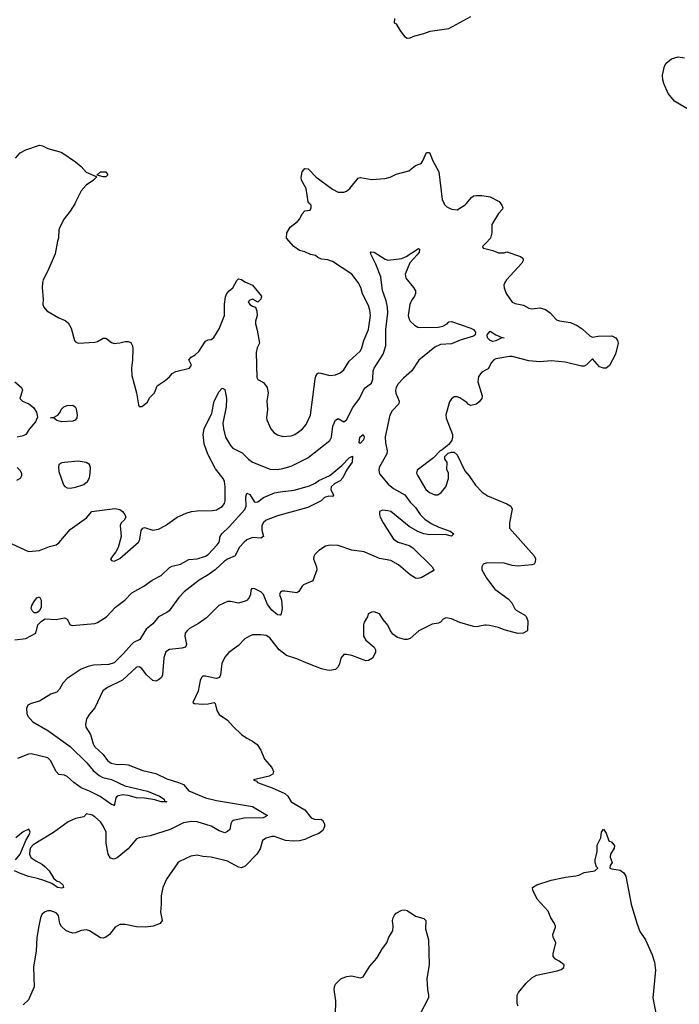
# Model space of a CAD drawing. Header units: inches. Extents: x 1384664 to 1536621, y 460766 to 646467.
# Tile 398 of 488: x 1446626 to 1451398, y 614204 to 621332. Entities that reach past the tile are written whole.
import ezdxf

# ---------------------------------------------------------------- set-up
doc = ezdxf.new("R2010")
doc.units = ezdxf.units.IN
doc.header["$MEASUREMENT"] = 0
for name, color, linetype in [('B4641', 7, 'Continuous'), ('B4642', 7, 'Continuous'), ('B4651', 7, 'Continuous'), ('B4652', 7, 'Continuous')]:
    doc.layers.add(name, color=color, linetype=linetype)

msp = doc.modelspace()

# ---------------------------------------------------------------- linework, layer by layer
at = {"layer": 'B4641', "color": 5}
for points, elevation in [([(1447024.1, 620000), (1446990, 619945.1), (1446946.7, 619890), (1446915.5, 619830), (1446908, 619810), (1446906.4, 619750), (1446898.4, 619730), (1446882, 619638), (1446830, 619514), (1446794.9, 619450), (1446790.4, 619430), (1446788.4, 619390), (1446796.3, 619310), (1446794, 619270), (1446800.7, 619250), (1446823.4, 619223.4), (1446910, 619173.4), (1446954.4, 619154.4), (1446976.4, 619136.4), (1446998.8, 619098.8), (1447022.8, 619010), (1447030, 619001), (1447050, 618990.8), (1447170, 618996.4), (1447190, 619001.3), (1447230, 619026), (1447250, 619025.5), (1447290, 618994), (1447310, 618987.2), (1447350, 618991.8), (1447390, 619002.6), (1447410, 619003.1), (1447430, 618994.9), (1447442.6, 618970), (1447444.6, 618950), (1447443.1, 618870), (1447434.4, 618810), (1447436.3, 618756.3), (1447470.5, 618630), (1447484.5, 618544.5), (1447491.3, 618531.3), (1447510, 618531), (1447550, 618562.8), (1447565.6, 618594.4), (1447600.9, 618630), (1447619.3, 618680.7), (1447679.1, 618720.9), (1447710, 618746.8), (1447730, 618770.8), (1447755.1, 618784.9), (1447854, 618810), (1447869, 618830), (1447849.3, 618870), (1447866, 618890), (1447894.6, 618905.5), (1447923.1, 618930), (1447970, 619004), (1447990, 619014.8), (1448010, 619017.3), (1448030, 619030.8), (1448070, 619094.8), (1448106.8, 619190), (1448107.1, 619272.9), (1448115.1, 619324.9), (1448125.2, 619350), (1448141.2, 619370), (1448167.9, 619392.1), (1448196.5, 619443.5), (1448210, 619456), (1448230, 619451), (1448253.7, 619433.7), (1448310, 619411), (1448376.3, 619330), (1448370, 619309), (1448350, 619288), (1448310, 619309), (1448290, 619302), (1448278, 619290), (1448292, 619270), (1448310, 619258), (1448331.3, 619251.3), (1448342, 619222), (1448342.8, 619190), (1448331, 619150), (1448331, 619130), (1448344.5, 619084.5), (1448360.4, 618990), (1448343.7, 618956.3), (1448336.7, 618923.3), (1448342.6, 618742.6), (1448348, 618728), (1448390, 618704.9), (1448417.2, 618670), (1448422.6, 618630), (1448414.4, 618570), (1448419.3, 618510), (1448412.2, 618450), (1448415.1, 618435.1), (1448442.4, 618370), (1448464.2, 618344.2), (1448490, 618326.4), (1448530, 618313.7), (1448590, 618318.9), (1448617, 618330), (1448650, 618353.4), (1448671.3, 618370), (1448698, 618402), (1448730.7, 618469.3), (1448763.5, 618730), (1448768.5, 618751.5), (1448780.9, 618770), (1448790, 618776.4), (1448805.8, 618774.2), (1448870, 618755.5), (1448910, 618760.2), (1448945, 618775), (1448970, 618798.4), (1449010, 618859.5), (1449088.3, 618931.7), (1449099.2, 618950), (1449115.6, 619010), (1449149.8, 619090.2), (1449162.9, 619190), (1449159.4, 619230), (1449150, 619262), (1449106.8, 619346.8), (1449094.3, 619394.3), (1449074, 619430), (1449029.4, 619490), (1448890, 619580.5), (1448854.7, 619594.7), (1448810, 619599.6), (1448784, 619610), (1448766, 619626), (1448730, 619633.2), (1448690, 619652), (1448650, 619662), (1448609.8, 619689.8), (1448555.1, 619750), (1448558.7, 619790), (1448582.6, 619830), (1448636.4, 619870), (1448653.6, 619890), (1448670, 619927.7), (1448690, 619947.3), (1448727.3, 619952.7), (1448735.3, 619970), (1448735.3, 619990), (1448725.5, 620000)], 780), ([(1449695.8, 620000), (1449697.1, 619997.1), (1449716.9, 619976.9), (1449750, 619960.2), (1449790, 619955.5), (1449848.5, 619991.5), (1449855.5, 620000)], 780), ([(1446570, 617537.3), (1446690, 617483), (1446770, 617490.4), (1446841.9, 617518.1), (1446890, 617530.3), (1446910, 617544.2), (1446990, 617642.4), (1447110, 617725.3), (1447148.1, 617771.9), (1447314.6, 617794.6), (1447350, 617786.4), (1447370, 617772.7), (1447386.4, 617750), (1447392.7, 617730), (1447380.7, 617710), (1447359.1, 617690), (1447352.7, 617670), (1447359.5, 617590), (1447337.2, 617510), (1447320.4, 617479.6), (1447283, 617430), (1447290, 617416), (1447310, 617413), (1447350, 617432.4), (1447486, 617550), (1447495.3, 617570), (1447505.5, 617634.5), (1447516, 617650), (1447530, 617654.9), (1447590, 617637.7), (1447630, 617644.2), (1447681.3, 617670), (1447766, 617730), (1447830, 617759), (1447870, 617771.8), (1447910, 617776.4), (1448022, 617778), (1448050, 617784.2), (1448090, 617806.7), (1448107.8, 617830), (1448112.6, 617850), (1448112.6, 617950), (1448108.2, 617990), (1448097.7, 618010), (1448041.6, 618081.6), (1447986, 618186), (1447960.5, 618260.5), (1447954.3, 618330), (1447960.7, 618370), (1448015.8, 618484.2), (1448032.1, 618570), (1448070, 618640.5), (1448090, 618664), (1448110, 618656), (1448121.5, 618590), (1448119.8, 618530), (1448096.3, 618410), (1448099.3, 618370), (1448115.2, 618310), (1448150, 618250.3), (1448169, 618229), (1448236.1, 618196.1), (1448281.1, 618150), (1448310, 618129.1), (1448437.3, 618077.3), (1448490, 618074.9), (1448530, 618082.4), (1448590, 618100.9), (1448710, 618159), (1448870, 618286.7), (1448882.3, 618310), (1448891.4, 618388.6), (1448910, 618433), (1448930, 618445.5), (1448970, 618420.5), (1448990, 618435.5), (1449035.6, 618524.4), (1449084.1, 618590), (1449112.3, 618650), (1449128.2, 618670), (1449170, 618701.4), (1449179.7, 618730), (1449183.7, 618790), (1449189.9, 618810), (1449254.5, 618910), (1449275, 618970), (1449274.3, 619090), (1449289.1, 619209.1), (1449287.9, 619250), (1449277.3, 619297.3), (1449250, 619372.7), (1449239.3, 619470), (1449203.3, 619563.3), (1449169.4, 619630.6), (1449164, 619650), (1449167.3, 619652.7), (1449190, 619650.3), (1449270, 619597.6), (1449290, 619592.4), (1449390, 619603.7), (1449422.2, 619617.8), (1449510, 619675.3), (1449518, 619670), (1449516, 619650), (1449502.6, 619630), (1449449.2, 619570.8), (1449414.9, 619490), (1449420.7, 619460.7), (1449474.1, 619394.1), (1449488.7, 619368.7), (1449490.2, 619350), (1449482.3, 619330), (1449460.2, 619299.8), (1449449, 619271), (1449436.6, 619190), (1449440.1, 619170), (1449450.1, 619150.1), (1449481.4, 619121.4), (1449507.3, 619107.3), (1449524.8, 619104.8), (1449653, 619107), (1449686.6, 619113.4), (1449717.6, 619130), (1449730, 619143.8), (1449750, 619146.4), (1449890, 619099.3), (1449909.2, 619090), (1449923, 619070), (1449920.8, 619050), (1449910, 619040.3), (1449811.9, 619011.9), (1449750, 618986), (1449670, 618981.5), (1449630, 618962), (1449513.6, 618866.4), (1449462, 618790), (1449403, 618737), (1449364.6, 618695.4), (1449350.4, 618670), (1449345.4, 618650), (1449347.2, 618627.2), (1449370.9, 618570), (1449369.5, 618550), (1449320.5, 618499.5), (1449304, 618470), (1449271.2, 618311.2), (1449271.4, 618270), (1449283.6, 618210), (1449281.3, 618190), (1449227.6, 618090), (1449223.1, 618070), (1449230, 618044.4), (1449291.6, 617970), (1449330, 617937.3), (1449411.6, 617891.6), (1449450, 617840.3), (1449490, 617801.3), (1449523.6, 617750), (1449556, 617716), (1449603.8, 617683.8), (1449658.8, 617658.8), (1449741, 617630), (1449766, 617610), (1449750, 617594), (1449704.6, 617604.6), (1449590, 617603.7), (1449549, 617611), (1449506.3, 617626.3), (1449444.1, 617664.1), (1449310.8, 617770.8), (1449290, 617777.7), (1449250, 617781.7), (1449229.2, 617770.8), (1449229, 617750), (1449234.9, 617730), (1449254.7, 617690), (1449330, 617572.4), (1449364.9, 617550), (1449444.8, 617524.8), (1449470, 617508.7), (1449610.7, 617370), (1449621, 617350), (1449616.8, 617343.2), (1449530, 617292), (1449505.6, 617285.6), (1449490, 617289.4), (1449450, 617313.7), (1449365.4, 617385.4), (1449310, 617416), (1449230, 617432.3), (1449119.2, 617479.2), (1449030, 617491.4), (1448930, 617525), (1448871.1, 617528.9), (1448838.2, 617521.8), (1448790.5, 617490), (1448760.5, 617459.5), (1448753.4, 617446.6), (1448750.7, 617429.3), (1448772.9, 617370), (1448775.3, 617350), (1448746, 617270), (1448679.6, 617240.4), (1448668.4, 617230), (1448646.4, 617193.6), (1448630, 617182.7), (1448544, 617196), (1448524.7, 617195.3), (1448512.3, 617187.7), (1448506.7, 617170), (1448518.9, 617130), (1448524.2, 617070), (1448517.1, 617030), (1448510, 617020.9), (1448490, 617023.5), (1448450, 617056.4), (1448418.1, 617098.2), (1448390, 617169.6), (1448370, 617189.7), (1448327.5, 617212.5), (1448305.4, 617214.6), (1448298, 617202), (1448295.5, 617170), (1448287.2, 617150), (1448272.7, 617130), (1448258.1, 617121.9), (1448210, 617108.3), (1448150, 617120.9), (1448130, 617120.5), (1448067.3, 617090), (1447977.9, 617002.1), (1447919.1, 616960.9), (1447855.6, 616924.4), (1447834.5, 616905.5), (1447824.2, 616890), (1447820.9, 616870), (1447832.6, 616810), (1447824.4, 616790), (1447798.3, 616781.7), (1447710, 616773.4), (1447683.3, 616756.8), (1447668.3, 616711.7), (1447659.7, 616590), (1447651, 616570), (1447630, 616551.9), (1447610, 616544.5), (1447590, 616548), (1447542.9, 616590), (1447510, 616634), (1447490, 616648.2), (1447470, 616643.5), (1447370.6, 616549.4), (1447262, 616498), (1447227.1, 616472.9), (1447170, 616349.4), (1447130, 616303.6), (1447110.3, 616270), (1447100.9, 616230), (1447104.2, 616210), (1447137.1, 616157.1), (1447157.6, 616090), (1447168.2, 616070), (1447230, 616011.3), (1447262, 615970), (1447288.9, 615948.9), (1447330, 615938.9), (1447370, 615942.3), (1447410, 615937.2), (1447517.7, 615897.7), (1447610, 615873.9), (1447690, 615835.4), (1447774.8, 615810), (1447810, 615794.9), (1447848.5, 615750), (1447970, 615699.5), (1448050, 615678.4), (1448310, 615634.9), (1448418, 615570), (1448386.5, 615553.5), (1448250, 615550.4), (1448170, 615534), (1448163.1, 615530), (1448154, 615510), (1448146.4, 615470), (1448130, 615455.1), (1448110, 615445.7), (1448070, 615459.3), (1448010, 615493.3), (1447910, 615524.5), (1447870, 615527.1), (1447810, 615517.6), (1447715.5, 615470), (1447570, 615424.7), (1447490, 615409), (1447470, 615400.7), (1447410.1, 615329.9), (1447330, 615264), (1447310, 615254.7), (1447282.5, 615262.5), (1447265.1, 615290), (1447250.9, 615370.9), (1447250.7, 615450), (1447230, 615495.6), (1447210, 615524.2), (1447170, 615561.3), (1447150, 615574), (1447110, 615584), (1447090, 615562), (1447030, 615549.8), (1446976.2, 615523.8), (1446870, 615448.4), (1446722.5, 615357.5), (1446704.4, 615335.6), (1446698.9, 615321.1), (1446696.5, 615290), (1446707, 615267), (1446741.8, 615241.8), (1446790, 615216.4), (1446810, 615199.3), (1446839.3, 615170), (1446873.7, 615113.7), (1446896.1, 615096.1), (1446914, 615090), (1446938, 615070), (1446942.8, 615050), (1446930, 615044.2), (1446899.3, 615050), (1446857.4, 615077.4), (1446800.3, 615100.3), (1446755.3, 615115.3), (1446690, 615129.1), (1446632, 615150), (1446587.3, 615170)], 760), ([(1450000, 619717.2), (1449974, 619690), (1449978, 619678), (1450000, 619673.1)], 780), ([(1450000, 618796.1), (1449970, 618779.8), (1449946.3, 618750), (1449941.3, 618710), (1449972, 618610), (1449968.8, 618590), (1449950, 618565.3), (1449930, 618549.8), (1449890, 618539), (1449870, 618548), (1449860.4, 618560.4), (1449810, 618595.3), (1449790, 618602), (1449770, 618602), (1449750, 618588), (1449734.8, 618565.2), (1449709.4, 618470.6), (1449712.5, 618447.5), (1449756.8, 618330), (1449758.1, 618310), (1449752.3, 618287.7), (1449730, 618256.8), (1449682.4, 618217.6), (1449667, 618210), (1449620.3, 618159.7), (1449501.5, 618070), (1449497.8, 618050), (1449505.7, 618030), (1449564.2, 617930), (1449590, 617908.3), (1449630, 617893.4), (1449650, 617891.3), (1449675.3, 617910), (1449708.7, 617950), (1449728.7, 618010), (1449728.4, 618048.4), (1449716.4, 618076.4), (1449718, 618130), (1449702, 618150), (1449702, 618170), (1449726.9, 618193.1), (1449750, 618202.4), (1449770, 618202), (1449790, 618181.6), (1449845.3, 618065.3), (1449877, 618030), (1449922.7, 617962.8), (1449972, 617912), (1450000, 617892)], 780), ([(1446591.7, 618710), (1446638.7, 618670), (1446647.2, 618650), (1446627, 618590), (1446645.5, 618570), (1446691, 618551), (1446725.8, 618525.8), (1446748.4, 618490), (1446754.9, 618454.9), (1446740.2, 618419.8), (1446696, 618370), (1446671, 618329), (1446650, 618318.9), (1446607.7, 618310)], 760), ([(1446590, 616842.3), (1446670, 616852.4), (1446741.6, 616890), (1446758, 616950), (1446782.9, 616977.1), (1446810, 616994.8), (1446890, 616988.9), (1446950, 617001.6), (1446970, 616993.4), (1446990.4, 616950.4), (1447005.8, 616945.8), (1447170, 616959.7), (1447190, 616967.6), (1447253.6, 617010), (1447319.9, 617080.1), (1447387.5, 617130), (1447436.3, 617183.7), (1447524.2, 617230), (1447584.9, 617275.1), (1447650, 617309.5), (1447710, 617365.6), (1447730, 617376.3), (1447790, 617391.4), (1447850, 617423.2), (1447910, 617429.5), (1447970, 617448.6), (1447990, 617461.4), (1448054.7, 617530), (1448068, 617550), (1448076.4, 617590), (1448088.7, 617610), (1448140.4, 617659.6), (1448254.7, 617785.3), (1448263.2, 617810), (1448262.3, 617877.7), (1448270, 617904.4), (1448290, 617893.7), (1448323.3, 617843.3), (1448330, 617838.4), (1448350, 617840.7), (1448390, 617872.7), (1448470, 617906), (1448510, 617915.2), (1448612.7, 617927.3), (1448721.6, 617958.4), (1448762.6, 617977.4), (1448790, 617996), (1448870, 618031.6), (1448956.1, 618103.9), (1449010, 618159.5), (1449032.8, 618172.8), (1449032.4, 618130), (1448990.3, 618070), (1448964, 618016), (1448945.4, 617994.6), (1448906.6, 617973.4), (1448879.5, 617950), (1448877.6, 617930), (1448897.3, 617890), (1448890, 617881.2), (1448862, 617882), (1448830, 617874), (1448806.8, 617850), (1448710, 617801.6), (1448490, 617741.2), (1448410, 617707.9), (1448389.1, 617690.9), (1448378.5, 617670), (1448377.5, 617637.5), (1448390, 617589.6), (1448370, 617578.5), (1448310, 617583.9), (1448270, 617566.6), (1448249.3, 617550.7), (1448214.1, 617510), (1448184.4, 617450), (1448130, 617427.7), (1448107.2, 617412.8), (1448039.2, 617350), (1447990, 617313.2), (1447924.9, 617275.1), (1447815, 617190), (1447778, 617150), (1447706.7, 617053.3), (1447690, 617039.8), (1447630, 617008.3), (1447590, 616958.9), (1447541.3, 616918.7), (1447495.8, 616844.3), (1447450, 616822.3), (1447435.2, 616810), (1447377.4, 616742.6), (1447310, 616676.3), (1447270, 616663.9), (1447160.4, 616659.6), (1447121.1, 616650), (1447070.3, 616630), (1446970, 616563.1), (1446939, 616530), (1446915, 616485), (1446895.4, 616464.6), (1446850, 616448.6), (1446770, 616398.3), (1446710, 616381.6), (1446684.9, 616370), (1446675.6, 616344.4), (1446677.4, 616310), (1446685.5, 616290), (1446721.3, 616250), (1446830, 616186.1), (1446991.2, 616071.2), (1447112.5, 615952.5), (1447156.9, 615897), (1447200.4, 615860.4), (1447226.7, 615846.7), (1447291.2, 615831.2), (1447386.3, 615786.3), (1447550, 615746.8), (1447636.4, 615710), (1447670.3, 615690), (1447674.6, 615674.6), (1447691, 615670), (1447650.2, 615669.8), (1447604.8, 615684.8), (1447530, 615696.5), (1447470, 615698.9), (1447410, 615715.6), (1447370, 615721), (1447330.4, 615710), (1447321.4, 615698.6), (1447310, 615641.2), (1447306.5, 615646.5), (1447290, 615649.7), (1447208, 615708), (1447130, 615747.2), (1447070, 615771.4), (1447018.2, 615810), (1446970, 615854.3), (1446950, 615863.1), (1446910, 615868.5), (1446890.8, 615890), (1446849.8, 615970), (1446830, 615988.2), (1446710, 616018), (1446690, 616014.5), (1446610, 615984.5)], 740), ([(1446607, 618090), (1446627.2, 618070), (1446638.7, 618050), (1446638.4, 618030), (1446628.7, 618011.3), (1446604, 617996)], 760), ([(1450000, 617397.4), (1449979.1, 617390), (1449968.2, 617370), (1449970.4, 617350), (1450000, 617294.9)], 780), ([(1450000, 616947.7), (1449990, 616948.4), (1449930, 616936.9), (1449910, 616938.5), (1449810, 616969), (1449750, 616994.7), (1449710, 617002.2), (1449690, 616991.6), (1449670, 616970.9), (1449656.2, 616963.8), (1449610, 616956.5), (1449513.3, 616906.7), (1449450, 616851.9), (1449430, 616845.3), (1449410, 616845.6), (1449359.3, 616859.3), (1449324.4, 616884.4), (1449308, 616908), (1449290, 616949), (1449255.3, 616990), (1449229, 617030), (1449190, 617044.5), (1449170, 617042.7), (1449148.1, 617031.9), (1449142, 617010), (1449119.1, 616970), (1449114.4, 616950), (1449112.4, 616890), (1449114, 616870), (1449130, 616839.3), (1449190, 616790.7), (1449199.1, 616770), (1449199.1, 616750), (1449178, 616710), (1449150, 616693.3), (1449130, 616691.2), (1449030, 616728.7), (1448990, 616736.9), (1448970, 616736.2), (1448950.3, 616709.7), (1448940.8, 616670), (1448930, 616646), (1448910, 616627.9), (1448870, 616621.6), (1448850, 616622.5), (1448810, 616633.7), (1448710, 616670.5), (1448630, 616706.2), (1448556.9, 616730), (1448503.9, 616770), (1448436.2, 616856.2), (1448410, 616874), (1448370, 616879.8), (1448310, 616877.6), (1448288, 616870), (1448254.9, 616850), (1448210, 616802.4), (1448139.3, 616750), (1448110, 616717), (1448089.3, 616670.7), (1448079.6, 616590), (1448071.3, 616568.7), (1448050, 616563.5), (1448034.9, 616565.1), (1447970, 616580.5), (1447950, 616578.4), (1447940.5, 616570), (1447931.7, 616548.3), (1447917.4, 616470), (1447879.3, 616390), (1447890, 616382), (1447950, 616378), (1447990, 616379.7), (1448032, 616390), (1448041, 616381), (1448051, 616330), (1448070, 616301), (1448130, 616260.7), (1448170, 616214), (1448230, 616157.3), (1448270, 616130.6), (1448311.3, 616110), (1448344.5, 616084.5), (1448370, 616044.7), (1448397.7, 615977.7), (1448450, 615917.3), (1448462.4, 615890), (1448456.4, 615870), (1448430, 615855.6), (1448318, 615830), (1448339.5, 615819.5), (1448347.3, 615810), (1448451.6, 615771.6), (1448544, 615730), (1448564.9, 615710), (1448590.5, 615670), (1448690, 615612.6), (1448734.6, 615554.6), (1448762.9, 615542.9), (1448803.5, 615543.5), (1448817.3, 615537.3), (1448830, 615510.3), (1448831.2, 615490), (1448818.6, 615461.4), (1448790, 615439.5), (1448738.3, 615421.7), (1448690, 615397.7), (1448650, 615388.2), (1448604.2, 615384.2), (1448550, 615389.8), (1448470, 615419.7), (1448450, 615419.7), (1448410, 615407.3), (1448383, 615390), (1448365.2, 615330), (1448340.9, 615290), (1448256.3, 615203.7), (1448230, 615193), (1448210, 615195.8), (1448130, 615240.5), (1448010.5, 615269.5), (1447950, 615274.5), (1447910, 615282.9), (1447864.7, 615275.3), (1447782.9, 615237.1), (1447770, 615229.3), (1447688.2, 615110), (1447660.4, 615050), (1447648.5, 614990), (1447650.3, 614929.7), (1447643.8, 614870), (1447656.3, 614810), (1447642.8, 614790), (1447591.3, 614770), (1447537.7, 614762.3), (1447470, 614764), (1447390, 614780.5), (1447350, 614782.4), (1447316.5, 614763.5), (1447274.6, 614710), (1447250.3, 614690), (1447230, 614683.1), (1447210, 614684.4), (1447130, 614736.5), (1447110, 614742.9), (1447070, 614739.1), (1447030, 614721.2), (1447010, 614718.9), (1446985.8, 614725.8), (1446959.4, 614739.4), (1446927.7, 614767.7), (1446917.4, 614790), (1446905.7, 614845.7), (1446890, 614867), (1446850, 614881.6), (1446830, 614880.7), (1446806, 614870), (1446786.9, 614853.1), (1446776.3, 614830), (1446760.9, 614759.1), (1446750, 614686), (1446745.3, 614590), (1446727, 614473), (1446730.4, 614330), (1446690, 614235.3), (1446650, 614199)], 780), ([(1446596, 615250), (1446630, 615292), (1446669.3, 615390.7), (1446695.3, 615430), (1446702, 615450), (1446692.5, 615472.5), (1446650, 615452.7), (1446598.8, 615410)], 760), ([(1448908.4, 614030), (1448914.3, 614230), (1448901, 614310), (1448903.1, 614330), (1448911.3, 614350), (1448950, 614388.7), (1448990, 614406.3), (1449030, 614409), (1449090, 614394.6), (1449110, 614402.6), (1449159.4, 614480.6), (1449210, 614538.9), (1449250, 614607), (1449281.6, 614650), (1449295.6, 614690), (1449324.4, 614735.6), (1449328.3, 614770), (1449324.1, 614810), (1449327.1, 614830), (1449337.3, 614850), (1449350, 614864.6), (1449390, 614884.6), (1449410, 614887.2), (1449430, 614882.6), (1449490, 614842.3), (1449550, 614825.5), (1449563.8, 614810), (1449562.8, 614750), (1449582.6, 614670), (1449587.6, 614490), (1449570.3, 614389.7), (1449575.6, 614310), (1449584.4, 614270), (1449583.1, 614250), (1449520.7, 614130)], 780)]:
    msp.add_lwpolyline(points, dxfattribs=dict(at, elevation=elevation))
for points, elevation in [([(1446930, 618420.5), (1446894, 618430), (1446870, 618449), (1446848, 618450), (1446870, 618451.3), (1446902, 618470), (1446919, 618490), (1446925.2, 618510), (1446945.2, 618530), (1446970, 618538.7), (1447010, 618542), (1447026.8, 618530), (1447034.6, 618514.6), (1447042.4, 618470), (1447040.4, 618450), (1447026.3, 618433.7), (1447010, 618426.6)], 760), ([(1449090, 618263), (1449082.4, 618270), (1449087, 618310), (1449110, 618328.2), (1449118.6, 618310), (1449113.7, 618290)], 740), ([(1447050, 618135), (1446950, 618126.9), (1446930, 618123), (1446910, 618111.8), (1446906, 618090), (1446910, 618062), (1446943.8, 617963.8), (1446952.5, 617952.5), (1446970, 617942), (1446990, 617940.4), (1447030, 617947.6), (1447090, 617967.9), (1447117.4, 617990), (1447130, 618014.8), (1447136.8, 618050), (1447139.3, 618090), (1447132, 618112), (1447106.4, 618126.4)], 780), ([(1446750, 617037.2), (1446730, 617038), (1446718, 617050), (1446708.4, 617070), (1446713.3, 617090), (1446730, 617119.3), (1446750, 617145.5), (1446770, 617153), (1446782.4, 617130), (1446781.3, 617078.7), (1446770, 617053.2)], 740)]:
    msp.add_lwpolyline(points, close=True, dxfattribs=dict(at, elevation=elevation))
at = {"layer": 'B4642', "color": 5}
for points, elevation in [([(1449338, 621342), (1449334, 621310), (1449350, 621302), (1449375.2, 621255.2), (1449410, 621211.3), (1449430, 621198), (1449450, 621201), (1449484.1, 621215.9), (1449550, 621232.7), (1449595.3, 621250), (1449730, 621268.7), (1449890, 621355.3)], 820), ([(1446595.4, 620330), (1446630, 620368.5), (1446670, 620390.4), (1446770, 620424.4), (1446790, 620419.5), (1446830, 620399.5), (1446910, 620378.4), (1446930.6, 620370), (1447030, 620302), (1447070.8, 620270), (1447108, 620228), (1447178, 620198), (1447178, 620190), (1447161, 620170), (1447106.4, 620133.6), (1447070, 620093.2), (1447030.3, 620010), (1447024.1, 620000)], 780), ([(1448725.5, 620000), (1448712.9, 620012.9), (1448699.5, 620110), (1448663.7, 620170), (1448661.8, 620190), (1448669.8, 620230), (1448690, 620254), (1448712.1, 620252.1), (1448770, 620192), (1448890, 620104.2), (1448930, 620084.2), (1448970, 620083.7), (1448990, 620090.4), (1449014.5, 620110), (1449074.2, 620185.8), (1449090.5, 620190.5), (1449170, 620174.4), (1449270, 620182.4), (1449306.9, 620193.1), (1449350, 620214), (1449442, 620238), (1449490, 620275.5), (1449530, 620290.6), (1449543.6, 620310), (1449570, 620371), (1449590, 620371), (1449615.3, 620310), (1449657.4, 620230), (1449682.3, 620030), (1449695.8, 620000)], 780), ([(1449855.5, 620000), (1449893.9, 620046.1), (1449910, 620055.8), (1449930, 620060.3), (1449970, 620060.3), (1450000, 620055.4)], 780)]:
    msp.add_lwpolyline(points, dxfattribs=dict(at, elevation=elevation))
at = {"layer": 'B4642', "color": 5, "elevation": 780}
msp.add_lwpolyline([(1447230, 620195.3), (1447186, 620206), (1447186, 620210), (1447209.4, 620230.6), (1447250, 620230.5), (1447264.7, 620210), (1447250, 620195.3)], close=True, dxfattribs=at)
at = {"layer": 'B4651', "color": 5, "elevation": 780}
for points in [[(1450107, 620000), (1450114.9, 619990), (1450122, 619970), (1450118.4, 619961.6), (1450091, 619930), (1450042, 619850), (1450042, 619790), (1450031.3, 619750), (1450000, 619717.2)], [(1450000, 619673.1), (1450050, 619662), (1450090, 619644.7), (1450130, 619644.7), (1450150, 619651.3), (1450250, 619618.8), (1450264.9, 619604.9), (1450268, 619590), (1450258.9, 619570), (1450149, 619450), (1450134.9, 619430), (1450128.9, 619410), (1450130.4, 619390), (1450144.6, 619350), (1450190, 619288), (1450210, 619276.4), (1450270, 619264.4), (1450310, 619242.6), (1450330, 619239.6), (1450390, 619246), (1450430, 619234.4), (1450464.6, 619210), (1450510, 619159.6), (1450531.1, 619151.1), (1450610, 619139.7), (1450658.7, 619118.7), (1450694.1, 619094.1), (1450750, 619044), (1450770, 619034.8), (1450810, 619040.7), (1450910, 619042.8), (1450938, 619030), (1450951, 619010), (1450956, 618990), (1450935.6, 618910), (1450892.1, 618827.9), (1450870, 618809.1), (1450849.1, 618809.1), (1450819.6, 618819.6), (1450770, 618876), (1450726.7, 618833.3), (1450710, 618824.7), (1450690, 618823.5), (1450573.2, 618853.2), (1450470, 618862.7), (1450390, 618855.8), (1450310, 618861.8), (1450190, 618893), (1450170, 618894.1), (1450070, 618877), (1450056.5, 618870), (1450039.7, 618850), (1450015.5, 618804.5), (1450000, 618796.1)], [(1450000, 617892), (1450010, 617884.9), (1450150, 617827.3), (1450178.8, 617810), (1450187.9, 617787.9), (1450170.4, 617690), (1450170.5, 617650), (1450348.7, 617450), (1450357, 617430), (1450356.2, 617403.8), (1450348.5, 617391.5), (1450330, 617385.1), (1450230, 617376.8), (1450190, 617380.4), (1450130, 617398.7), (1450010, 617401), (1450000, 617397.4)], [(1450000, 617294.9), (1450002.6, 617290), (1450064.2, 617210), (1450160.3, 617140.3), (1450186.5, 617110), (1450207.9, 617067.9), (1450217.7, 617057.7), (1450281.6, 617021.6), (1450290.6, 617010.6), (1450301.1, 616981.1), (1450299.3, 616910), (1450295.6, 616904.4), (1450268.9, 616891.1), (1450230, 616888.7), (1450130, 616915.3), (1450090, 616932.4), (1450025.9, 616945.9), (1450000, 616947.7)], [(1450232.3, 614190), (1450225.6, 614210), (1450224.2, 614270), (1450235.1, 614290), (1450290, 614355.8), (1450330, 614394.9), (1450366, 614414), (1450514.8, 614445.2), (1450543.4, 614456.6), (1450563, 614470), (1450564.2, 614490), (1450530, 614515.8), (1450502.7, 614530), (1450486, 614550), (1450484.5, 614570), (1450505.2, 614650), (1450485.2, 614690), (1450482.7, 614710), (1450501.2, 614761.2), (1450502.7, 614770), (1450496, 614790), (1450469.5, 614829.5), (1450450, 614879), (1450370, 614964), (1450339, 615030), (1450335.3, 615050), (1450368, 615070), (1450470, 615103.1), (1450575.9, 615124.1), (1450650, 615133), (1450670, 615138), (1450710, 615159.1), (1450788, 615170), (1450808, 615190), (1450799, 615199), (1450788.7, 615230), (1450789, 615250), (1450804, 615310), (1450804.7, 615355.3), (1450829.2, 615410), (1450835.3, 615450), (1450848.7, 615471.3), (1450870, 615442), (1450887.7, 615387.7), (1450910, 615378.8), (1450930, 615351.3), (1450926.4, 615333.6), (1450901, 615290), (1450898, 615270), (1450912, 615230), (1450898.8, 615210), (1450896, 615190), (1450910, 615183.8), (1450970, 615174), (1450996.4, 615156.4), (1451012.1, 615132.1), (1451050.3, 614930), (1451090, 614791), (1451113.4, 614730), (1451154.4, 614670), (1451202.6, 614562.6), (1451218.7, 614510), (1451224.9, 614450), (1451205.5, 614250), (1451246, 614050)]]:
    msp.add_lwpolyline(points, dxfattribs=at)
at = {"layer": 'B4651', "color": 5, "elevation": 760}
msp.add_lwpolyline([(1450050, 619003.6), (1450030, 619009.3), (1450009.8, 619030), (1450007.2, 619050), (1450030, 619077.1), (1450070, 619050.4), (1450110, 619033), (1450131.3, 619030), (1450110, 619027.6), (1450070, 619007.1)], close=True, dxfattribs=at)
at = {"layer": 'B4652', "color": 5, "elevation": 780}
for points in [[(1451512.8, 620652.8), (1451362.9, 620742.9), (1451318.2, 620798.2), (1451285.1, 620870), (1451278, 620898), (1451277.1, 620930), (1451290, 620994.8), (1451303.1, 621016.9), (1451342, 621050), (1451390, 621063.6), (1451436.5, 621056.5)], [(1450000, 620055.4), (1450030.4, 620050.4), (1450095.1, 620015.1), (1450107, 620000)]]:
    msp.add_lwpolyline(points, dxfattribs=at)

doc.saveas('drawing.dxf')
